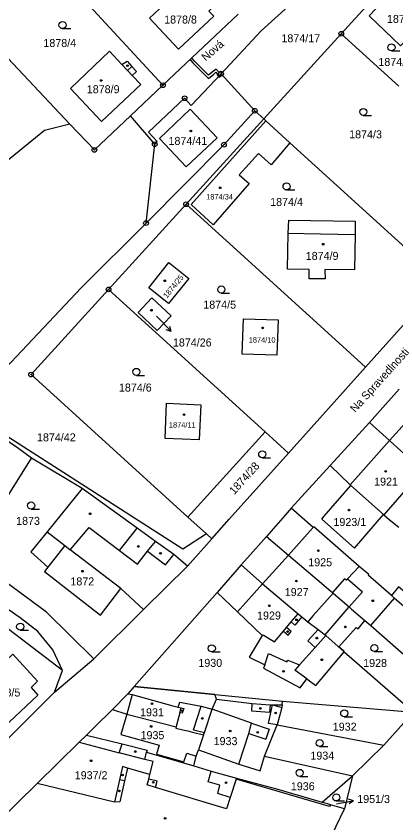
# Model space of a CAD drawing. Extents: x -644096 to -634268, y -1141430 to -1133463.
# Drawn here: x -638179 to -638098.4, y -1139040.8 to -1138869.5 of the extents above; entities that cross this region are included whole.
import ezdxf

# ---------------------------------------------------------------- set-up
doc = ezdxf.new("R2010")
doc.units = 0
for name, color, linetype in [('_CIVIL_CONSTRUCTION', 7, 'Continuous'), ('B_Hranice _3D', 7, 'Continuous'), ('M_Svah_Nasyp', 7, 'Continuous'), ('M_Svah_Zarez', 7, 'Continuous'), ('svrsek_osa_sjezdy', 7, 'Continuous'), ('svrsek_osa_terminal_VRT', 7, 'Continuous'), ('svrsek_osa_VRT', 7, 'Continuous'), ('svrsek_popisy_VRT', 7, 'Continuous'), ('terminal_VRT', 7, 'Continuous')]:
    doc.layers.add(name, color=color, linetype=linetype)

msp = doc.modelspace()

# ---------------------------------------------------------------- linework, layer by layer
at = {"layer": '_CIVIL_CONSTRUCTION'}
for centre, radius in [((-638110.01, -1138873.2), 0.5), ((-638110.01, -1138873.2), 0.0303), ((-638135.53, -1138881.7), 0.5), ((-638135.53, -1138881.7), 0.0303), ((-638147.86, -1138884.14), 0.5), ((-638147.86, -1138884.14), 0.0303), ((-638143.27, -1138886.91), 0.5), ((-638143.27, -1138886.91), 0.0303), ((-638128.38, -1138889.57), 0.5), ((-638128.38, -1138889.57), 0.0303), ((-638149.61, -1138896.68), 0.5), ((-638149.61, -1138896.68), 0.0303), ((-638134.92, -1138896.76), 0.5), ((-638134.92, -1138896.76), 0.0303), ((-638162.42, -1138897.87), 0.5), ((-638162.42, -1138897.87), 0.0303), ((-638142.94, -1138909.4), 0.5), ((-638142.94, -1138909.4), 0.0303), ((-638151.46, -1138913.42), 0.5), ((-638151.46, -1138913.42), 0.0303), ((-638159.4, -1138927.49), 0.5), ((-638159.4, -1138927.49), 0.0303), ((-638175.86, -1138945.59), 0.5), ((-638175.86, -1138945.59), 0.0303)]:
    msp.add_circle(centre, radius, dxfattribs=at)
at = {"layer": 'B_Hranice _3D'}
for points in [[(-638141.97, -1138878.86), (-638141.49, -1138879.35), (-638138.22, -1138882.71), (-638137.09, -1138881.75), (-638136.63, -1138881.39), (-638136.3, -1138881.78), (-638136.42, -1138881.88), (-638136.08, -1138882.29), (-638135.53, -1138881.7), (-638135.39, -1138881.55), (-638135.65, -1138881.24), (-638135.92, -1138881.46), (-638136.55, -1138880.71), (-638137.41, -1138881.37), (-638138.18, -1138882.03), (-638141.07, -1138879.06), (-638141.57, -1138878.54), (-638141.71, -1138878.34), (-638142.08, -1138878.68)], [(-638135.95, -1138882.45), (-638135.32, -1138881.93), (-638135.53, -1138881.7), (-638136.08, -1138882.29)], [(-638153.95, -1139011.82), (-638155.29, -1139013.35), (-638154.39, -1139013.51), (-638145.77, -1139015.9), (-638144.6, -1139016.22), (-638144.31, -1139015.15), (-638139.77, -1139015.97), (-638137.44, -1139016.67), (-638136.53, -1139014.52), (-638136.83, -1139013.52)]]:
    msp.add_lwpolyline(points, close=True, dxfattribs=at)
at = {"layer": 'M_Svah_Nasyp'}
for p, q in [((-638156.61, -1138879.7), (-638155.37, -1138881.03)), ((-638155.37, -1138881.03), (-638154.46, -1138880.18)), ((-638155.37, -1138881.03), (-638154.37, -1138882.09)), ((-638148.62, -1138895.43), (-638142.06, -1138889.23)), ((-638142.06, -1138889.23), (-638136.37, -1138895.28)), ((-638142.96, -1138901.47), (-638148.62, -1138895.43)), ((-638136.37, -1138895.28), (-638142.96, -1138901.47)), ((-638121.32, -1138915.52), (-638114.42, -1138915.66)), ((-638114.42, -1138915.66), (-638107.06, -1138915.83)), ((-638093.34, -1138952.44), (-638099.77, -1138959.6)), ((-638108.11, -1138968.97), (-638099.77, -1138959.6)), ((-638092.81, -1138965.87), (-638100.95, -1138975.36)), ((-638113.62, -1138975.68), (-638107.96, -1138969.11)), ((-638114.14, -1138976.28), (-638113.62, -1138975.68)), ((-638107.22, -1138982.42), (-638101.05, -1138975.27)), ((-638114.14, -1138976.28), (-638107.22, -1138982.42)), ((-638172.46, -1138978.97), (-638168.72, -1138981.91)), ((-638167.55, -1138982.8), (-638163.52, -1138978.08)), ((-638163.52, -1138978.08), (-638157.11, -1138982.96)), ((-638157.11, -1138982.96), (-638153.34, -1138978.19)), ((-638121.25, -1138983.92), (-638117.29, -1138979.5)), ((-638115.95, -1138978.07), (-638117.29, -1138979.5)), ((-638151.15, -1138983.1), (-638149.44, -1138981)), ((-638168.72, -1138981.91), (-638172.29, -1138986.45)), ((-638168.72, -1138981.91), (-638167.55, -1138982.8)), ((-638156.81, -1138991.03), (-638167.55, -1138982.8)), ((-638157.11, -1138982.96), (-638153.27, -1138985.88)), ((-638153.27, -1138985.88), (-638151.15, -1138983.1)), ((-638151.15, -1138983.1), (-638147.29, -1138985.97)), ((-638147.29, -1138985.97), (-638145.53, -1138983.81)), ((-638121.25, -1138983.92), (-638125.31, -1138988.45)), ((-638108.69, -1138988.99), (-638106.25, -1138986.32)), ((-638126.71, -1138990.01), (-638125.31, -1138988.45)), ((-638109.32, -1138988.95), (-638111.89, -1138991.87)), ((-638108.95, -1138989.27), (-638109.32, -1138988.95)), ((-638108.95, -1138989.27), (-638108.69, -1138988.99)), ((-638108.69, -1138988.99), (-638105.51, -1138991.69)), ((-638132.03, -1138995.95), (-638126.71, -1138990.01)), ((-638111.76, -1138991.99), (-638115.96, -1138996.76)), ((-638108.36, -1138994.92), (-638105.51, -1138991.69)), ((-638113.44, -1139000.88), (-638108.36, -1138994.92)), ((-638120.66, -1138998.1), (-638119.2, -1138996.36)), ((-638121.67, -1138999.3), (-638120.66, -1138998.1)), ((-638119.84, -1138998.79), (-638120.66, -1138998.1)), ((-638118.38, -1138997.05), (-638119.84, -1138998.79)), ((-638115.96, -1138996.76), (-638117.08, -1138998.06)), ((-638124.21, -1139002.33), (-638122.3, -1139000.06)), ((-638122.3, -1139000.06), (-638121.67, -1138999.3)), ((-638122.3, -1139000.06), (-638121.27, -1139000.93)), ((-638120.63, -1139000.17), (-638121.67, -1138999.3)), ((-638117.08, -1139002.12), (-638114.93, -1138999.72)), ((-638126.8, -1139001.02), (-638126.62, -1139000.83)), ((-638126.62, -1139000.83), (-638124.21, -1139002.33)), ((-638121.27, -1139000.93), (-638120.63, -1139000.17)), ((-638115.53, -1139003.51), (-638113.28, -1139001)), ((-638115.53, -1139003.51), (-638117.08, -1139002.12)), ((-638126.27, -1139007.24), (-638125.44, -1139004.82)), ((-638125.44, -1139004.82), (-638121.54, -1139006.59)), ((-638118.86, -1139007.21), (-638115.53, -1139003.51)), ((-638121.54, -1139006.59), (-638121.39, -1139006.22)), ((-638121.39, -1139006.22), (-638118.86, -1139007.21)), ((-638118.86, -1139007.21), (-638119.9, -1139008.37)), ((-638117.35, -1139010.22), (-638119.9, -1139008.37)), ((-638154.39, -1139013.51), (-638155.54, -1139017.69)), ((-638155.29, -1139013.35), (-638154.39, -1139013.51)), ((-638154.39, -1139013.51), (-638145.77, -1139015.9)), ((-638144.6, -1139016.22), (-638144.31, -1139015.15)), ((-638144.31, -1139015.15), (-638139.77, -1139015.97)), ((-638129.03, -1139017.09), (-638128.92, -1139015.44)), ((-638145.77, -1139015.9), (-638144.6, -1139016.22)), ((-638144.6, -1139016.22), (-638144, -1139016.39)), ((-638144.27, -1139017.4), (-638144, -1139016.39)), ((-638144, -1139016.39), (-638143.46, -1139016.5)), ((-638143.46, -1139016.5), (-638143.79, -1139017.5)), ((-638141.38, -1139021), (-638139.77, -1139015.97)), ((-638139.77, -1139015.97), (-638137.44, -1139016.67)), ((-638129.07, -1139019.59), (-638137.44, -1139016.67)), ((-638125.22, -1139017.35), (-638129.03, -1139017.09)), ((-638125.46, -1139019.67), (-638124.59, -1139015.69)), ((-638125.11, -1139015.73), (-638125.22, -1139017.35)), ((-638124.59, -1139015.69), (-638122.63, -1139016.27)), ((-638155.54, -1139017.69), (-638156.83, -1139022)), ((-638144.27, -1139017.4), (-638144.97, -1139020.06)), ((-638143.79, -1139017.5), (-638144.27, -1139017.4)), ((-638144.97, -1139020.06), (-638145.06, -1139020.41)), ((-638129.62, -1139021.83), (-638129.07, -1139019.59)), ((-638129.07, -1139019.59), (-638125.31, -1139020.91)), ((-638123.65, -1139019.97), (-638125.46, -1139019.67)), ((-638156.83, -1139022), (-638148.64, -1139024.3)), ((-638141.38, -1139021), (-638139.08, -1139021.61)), ((-638131.78, -1139028.35), (-638129.62, -1139021.83)), ((-638129.62, -1139021.83), (-638126.02, -1139023.01)), ((-638125.31, -1139020.91), (-638126.02, -1139023.01)), ((-638165.63, -1139023.67), (-638157.14, -1139025.88)), ((-638157.14, -1139025.88), (-638156.54, -1139024)), ((-638148.64, -1139024.3), (-638149.2, -1139026.17)), ((-638151.71, -1139027.3), (-638157.14, -1139025.88)), ((-638151.71, -1139027.3), (-638151.33, -1139025.77)), ((-638149.92, -1139027.76), (-638151.71, -1139027.3)), ((-638149.2, -1139026.17), (-638143.4, -1139027.82)), ((-638143.4, -1139027.82), (-638142.8, -1139025.99)), ((-638142.8, -1139025.99), (-638140.8, -1139026.62)), ((-638156.45, -1139028.84), (-638157.08, -1139031.63)), ((-638155.39, -1139029.14), (-638156.45, -1139028.84)), ((-638150.63, -1139030.48), (-638149.92, -1139027.76)), ((-638138.27, -1139032.09), (-638137.63, -1139029.78)), ((-638156.01, -1139031.89), (-638157.01, -1139036.33)), ((-638149.08, -1139031.94), (-638150.89, -1139031.47)), ((-638149.43, -1139033.28), (-638149.08, -1139031.94)), ((-638135.82, -1139032.77), (-638138.27, -1139032.09)), ((-638112.49, -1139037.32), (-638132.33, -1139031.5)), ((-638136.2, -1139034.57), (-638135.82, -1139032.77)), ((-638133.59, -1139035.42), (-638136.2, -1139034.57)), ((-638157.01, -1139036.33), (-638158.16, -1139036.41)), ((-638112.29, -1139036.95), (-638112.49, -1139037.32))]:
    msp.add_line(p, q, dxfattribs=at)
at = {"layer": 'M_Svah_Zarez'}
for centre, radius in [((-638155.38, -1138879.98), 0.175), ((-638160.97, -1138883.13), 0.175), ((-638141.93, -1138893.85), 0.175), ((-638135.72, -1138905.91), 0.175), ((-638113.86, -1138917.89), 0.175), ((-638147.48, -1138925.66), 0.175), ((-638150.31, -1138931.91), 0.175), ((-638126.71, -1138935.66), 0.175), ((-638143.4, -1138954.08), 0.175), ((-638100.59, -1138966.14), 0.175), ((-638108.37, -1138974.36), 0.175), ((-638163.33, -1138975.14), 0.175), ((-638153.1, -1138982.08), 0.175), ((-638114.87, -1138982.99), 0.175), ((-638148.4, -1138983.54), 0.175), ((-638164.93, -1138987.34), 0.175), ((-638119.55, -1138989.43), 0.175), ((-638125.29, -1138994.69), 0.175), ((-638103.33, -1138993.62), 0.175), ((-638119.52, -1138997.66), 0.175), ((-638121.41, -1139000.16), 0.175), ((-638109.16, -1138999.16), 0.175), ((-638115.22, -1139001.55), 0.175), ((-638114.15, -1139006.15), 0.175), ((-638122.27, -1139008.6), 0.175), ((-638150.19, -1139015.5), 0.175), ((-638143.9, -1139016.95), 0.117), ((-638127.21, -1139016.48), 0.175), ((-638139.52, -1139018.61), 0.175), ((-638123.94, -1139017.44), 0.175), ((-638150.38, -1139020.31), 0.175), ((-638133.59, -1139021.29), 0.175), ((-638127.76, -1139021.57), 0.175), ((-638153.74, -1139025.64), 0.175), ((-638163.11, -1139027.6), 0.175), ((-638156.45, -1139030.61), 0.175), ((-638149.92, -1139032.17), 0.175), ((-638134.49, -1139032.25), 0.175), ((-638157.12, -1139034.01), 0.175), ((-638147.41, -1139039.81), 0.175)]:
    msp.add_circle(centre, radius, dxfattribs=at)
at = {"layer": 'svrsek_osa_sjezdy'}
for p, q in [((-638169.18, -1138872.11), (-638167.43, -1138872.11)), ((-638099.36, -1138876.85), (-638097.61, -1138876.85)), ((-638105.34, -1138890.56), (-638103.59, -1138890.56)), ((-638121.63, -1138906.38), (-638119.88, -1138906.38)), ((-638135.48, -1138928.26), (-638133.73, -1138928.26)), ((-638153.51, -1138945.76), (-638151.76, -1138945.76)), ((-638126.79, -1138963.26), (-638125.04, -1138963.26)), ((-638175.84, -1138974.14), (-638174.09, -1138974.14)), ((-638178.17, -1138999.86), (-638176.42, -1138999.86)), ((-638137.49, -1139004.47), (-638135.74, -1139004.47)), ((-638103.01, -1139004.41), (-638101.26, -1139004.41)), ((-638109.39, -1139018.27), (-638107.64, -1139018.27)), ((-638114.61, -1139024.59), (-638112.86, -1139024.59)), ((-638118.84, -1139030.92), (-638117.09, -1139030.92)), ((-638111.08, -1139036.13), (-638109.33, -1139036.13))]:
    msp.add_line(p, q, dxfattribs=at)
for centre in [(-638169.18, -1138871.36), (-638099.36, -1138876.1), (-638105.34, -1138889.81), (-638121.63, -1138905.63), (-638135.48, -1138927.51), (-638153.51, -1138945.01), (-638126.79, -1138962.51), (-638175.84, -1138973.39), (-638178.17, -1138999.11), (-638137.49, -1139003.72), (-638103.01, -1139003.66), (-638109.39, -1139017.52), (-638114.61, -1139023.84), (-638118.84, -1139030.17), (-638111.08, -1139035.38)]:
    msp.add_circle(centre, 0.75, dxfattribs=at)
at = {"layer": 'svrsek_osa_terminal_VRT'}
msp.add_arc((-642050.26, -1145189.6), 8802.25, 41.413152, 75.317049, dxfattribs=at)
at = {"layer": 'svrsek_popisy_VRT'}
for p, q in [((-638149.21, -1138933.21), (-638148.18, -1138934.26)), ((-638148.18, -1138934.26), (-638146.09, -1138936.42)), ((-638146.09, -1138936.42), (-638147.15, -1138936.05)), ((-638146.09, -1138936.42), (-638146.43, -1138935.35)), ((-638107.42, -1139036.09), (-638108.49, -1139035.77)), ((-638111.06, -1139036.74), (-638110.37, -1139036.61)), ((-638110.37, -1139036.61), (-638107.42, -1139036.09)), ((-638107.42, -1139036.09), (-638108.31, -1139036.76))]:
    msp.add_line(p, q, dxfattribs=at)
at = {"layer": 'terminal_VRT'}
for p, q in [((-638147.86, -1138884.14), (-638131.89, -1138869.07)), ((-638110.01, -1138873.2), (-638126.48, -1138891.3)), ((-638097.81, -1138884.32), (-638110.01, -1138873.2)), ((-638167.61, -1138892.37), (-638183.84, -1138875.16)), ((-638135.53, -1138881.7), (-638128.38, -1138889.57)), ((-638154.72, -1138890.61), (-638147.86, -1138884.14)), ((-638128.38, -1138889.57), (-638126.48, -1138891.3)), ((-638149.61, -1138896.68), (-638154.72, -1138890.61)), ((-638126.48, -1138891.3), (-638142.94, -1138909.4)), ((-638126.48, -1138891.3), (-638126.04, -1138891.7)), ((-638126.04, -1138891.7), (-638120.91, -1138896.37)), ((-638173.01, -1138893.73), (-638186.37, -1138904.58)), ((-638167.61, -1138892.37), (-638173.01, -1138893.73)), ((-638151.46, -1138913.42), (-638149.61, -1138896.68)), ((-638149.61, -1138896.68), (-638149.06, -1138896.09)), ((-638142.94, -1138909.4), (-638159.4, -1138927.49)), ((-638104.86, -1138943.98), (-638088.6, -1138925.79)), ((-638159.4, -1138927.49), (-638126.16, -1138957.73)), ((-638121.19, -1138962.25), (-638104.86, -1138943.98)), ((-638104.03, -1138955.76), (-638112.4, -1138964.89)), ((-638142.59, -1138975.83), (-638126.16, -1138957.73)), ((-638126.16, -1138957.73), (-638121.19, -1138962.25)), ((-638165.01, -1138969.79), (-638175.79, -1138963.35)), ((-638142.59, -1138975.83), (-638138.64, -1138979.42)), ((-638138.64, -1138979.42), (-638137.5, -1138980.46)), ((-638142.66, -1138986.27), (-638137.5, -1138980.46)), ((-638152.02, -1138995.47), (-638142.66, -1138986.27)), ((-638131.23, -1138985.97), (-638136.34, -1138991.87)), ((-638169.21, -1139008.46), (-638195.87, -1138987.97)), ((-638136.34, -1138991.87), (-638153.95, -1139011.82)), ((-638103.76, -1138998.9), (-638098.7, -1138993.08)), ((-638099.39, -1138992.49), (-638098.7, -1138993.08)), ((-638098.7, -1138993.08), (-638082.34, -1139007.24)), ((-638162.56, -1139005.96), (-638152.02, -1138995.47)), ((-638105.01, -1138997.81), (-638103.76, -1138998.9)), ((-638103.76, -1138998.9), (-638088.16, -1139012.6)), ((-638109.43, -1139004.46), (-638094.69, -1139017.27)), ((-638170.91, -1139013.03), (-638162.56, -1139005.96)), ((-638170.91, -1139013.03), (-638169.21, -1139008.46)), ((-638153.95, -1139011.82), (-638122.5, -1139014.95)), ((-638183.62, -1139025.77), (-638170.91, -1139013.03)), ((-638122.54, -1139015.75), (-638122.5, -1139014.95)), ((-638122.5, -1139014.95), (-638094.69, -1139017.27)), ((-638101.01, -1139024.28), (-638096.08, -1139018.81)), ((-638126.29, -1139026.64), (-638123.65, -1139019.97)), ((-638123.65, -1139019.97), (-638101.01, -1139024.28)), ((-638139.24, -1139022.08), (-638140.31, -1139025.31)), ((-638107.6, -1139030.78), (-638101.01, -1139024.28)), ((-638126.29, -1139026.64), (-638107.6, -1139030.78)), ((-638114.08, -1139036.42), (-638107.6, -1139030.78)), ((-638107.6, -1139030.78), (-638109.33, -1139037.77)), ((-638174.53, -1139032.44), (-638185.88, -1139043.52))]:
    msp.add_line(p, q, dxfattribs=at)
for points in [[(-638094.65, -1138856.3), (-638094.88, -1138855.8), (-638098.99, -1138852.85), (-638101.09, -1138852.13), (-638103.58, -1138852.06), (-638104.54, -1138852.22), (-638126.99, -1138872.61), (-638135.53, -1138881.7)], [(-638110.01, -1138873.2), (-638106.32, -1138869.14), (-638100.57, -1138862.82), (-638094.65, -1138856.3)], [(-638170.55, -1138859.53), (-638167.82, -1138862.48), (-638147.86, -1138884.14)], [(-638140.89, -1138862.92), (-638138.1, -1138865.9), (-638136.87, -1138867.21), (-638138.12, -1138868.38), (-638137.1, -1138869.47), (-638144.55, -1138876.46), (-638150.7, -1138869.91), (-638143.29, -1138862.88), (-638142.14, -1138864.1), (-638140.89, -1138862.92)], [(-638096.76, -1138861.59), (-638104.13, -1138869.38), (-638097.45, -1138875.74), (-638093.01, -1138871.12), (-638090.62, -1138873.24), (-638085.95, -1138868.24), (-638088.19, -1138866.09), (-638090.03, -1138867.98), (-638096.76, -1138861.59)], [(-638159.23, -1138876.89), (-638156.61, -1138879.7), (-638155.48, -1138879.02), (-638154.46, -1138880.18), (-638153.46, -1138881.25), (-638154.37, -1138882.09), (-638152.58, -1138884.01), (-638160.93, -1138891.81), (-638167.48, -1138884.85), (-638159.23, -1138876.89)], [(-638149.06, -1138896.09), (-638150.91, -1138894.12), (-638143.27, -1138886.91), (-638141.85, -1138888.42), (-638135.53, -1138881.7)], [(-638151.46, -1138913.42), (-638134.92, -1138896.76), (-638128.38, -1138889.57)], [(-638154.72, -1138890.61), (-638162.42, -1138897.87), (-638167.61, -1138892.37)], [(-638120.91, -1138896.37), (-638124.88, -1138901.01), (-638127.59, -1138898.64), (-638131.66, -1138903.15), (-638129.57, -1138905.03), (-638137.21, -1138913.77), (-638141.88, -1138909.49), (-638126.04, -1138891.7)], [(-638120.91, -1138896.37), (-638093.3, -1138921.51), (-638088.6, -1138925.79)], [(-638142.94, -1138909.4), (-638109.76, -1138939.53), (-638104.86, -1138943.98)], [(-638189.34, -1138952.75), (-638165.2, -1138927.19), (-638151.46, -1138913.42)], [(-638113.47, -1138923.26), (-638113.46, -1138925.28), (-638116.81, -1138925.24), (-638116.82, -1138923.24), (-638121.45, -1138923.19), (-638121.32, -1138915.52), (-638121.18, -1138912.76), (-638107.06, -1138912.98), (-638107.06, -1138915.83), (-638107.23, -1138923.34), (-638113.47, -1138923.26)], [(-638142.4, -1138925.15), (-638146.69, -1138930.49), (-638150.88, -1138927.15), (-638146.59, -1138921.76), (-638142.4, -1138925.15)], [(-638159.4, -1138927.49), (-638175.86, -1138945.59), (-638142.59, -1138975.83)], [(-638149.08, -1138936.23), (-638153.15, -1138932.37), (-638150.25, -1138929.3), (-638146.15, -1138933.14), (-638149.08, -1138936.23)], [(-638123.4, -1138933.98), (-638123.68, -1138941.49), (-638131.02, -1138941.26), (-638130.76, -1138933.71), (-638123.4, -1138933.98)], [(-638097.7, -1138948.68), (-638102.33, -1138953.86), (-638104.03, -1138955.76)], [(-638147.42, -1138959.17), (-638147.09, -1138951.65), (-638139.82, -1138951.98), (-638140.16, -1138959.42), (-638147.42, -1138959.17)], [(-638138.64, -1138979.42), (-638143.66, -1138982.65), (-638189.69, -1138953.12), (-638189.34, -1138952.75)], [(-638175.79, -1138963.35), (-638178.71, -1138961.11), (-638188.55, -1138954.5)], [(-638104.03, -1138955.76), (-638099.77, -1138959.6), (-638099.64, -1138959.72), (-638093.73, -1138965.04), (-638092.81, -1138965.87), (-638090.8, -1138967.68), (-638088.62, -1138969.52)], [(-638137.5, -1138980.46), (-638133.81, -1138976.3), (-638121.19, -1138962.25)], [(-638187.99, -1138982.8), (-638185.09, -1138978.18), (-638175.79, -1138963.35)], [(-638120.65, -1138973.96), (-638118.44, -1138971.53), (-638112.4, -1138964.89)], [(-638112.4, -1138964.89), (-638108.11, -1138968.97), (-638107.96, -1138969.11), (-638101.05, -1138975.27), (-638100.95, -1138975.36), (-638099.82, -1138976.33), (-638097.83, -1138977.97)], [(-638165.01, -1138969.79), (-638172.46, -1138978.97), (-638175.92, -1138983.23), (-638172.29, -1138986.45), (-638173.01, -1138987.37), (-638161.14, -1138996.65), (-638156.81, -1138991.03), (-638152.02, -1138995.47)], [(-638142.66, -1138986.27), (-638145.53, -1138983.81), (-638149.44, -1138981), (-638153.34, -1138978.19), (-638165.01, -1138969.79)], [(-638120.65, -1138973.96), (-638121.92, -1138975.44), (-638125.92, -1138979.95)], [(-638099.39, -1138992.49), (-638104.32, -1138988.2), (-638104.18, -1138988.06), (-638106.25, -1138986.32), (-638115.82, -1138977.94), (-638115.95, -1138978.07), (-638120.65, -1138973.96)], [(-638125.92, -1138979.95), (-638129.93, -1138984.49), (-638131.23, -1138985.97)], [(-638125.92, -1138979.95), (-638121.25, -1138983.92), (-638113.75, -1138990.28), (-638112.66, -1138991.21), (-638111.89, -1138991.87), (-638111.76, -1138991.99), (-638108.36, -1138994.92), (-638107.84, -1138995.37), (-638105.01, -1138997.81)], [(-638162.56, -1139005.96), (-638172.58, -1138996.06), (-638187.21, -1138985.28), (-638187.99, -1138982.8)], [(-638090.41, -1138984.28), (-638094.29, -1138988.93), (-638096.63, -1138991.74), (-638097.85, -1138990.69), (-638099.39, -1138992.49)], [(-638169.21, -1139008.46), (-638171.26, -1139004.01), (-638174.4, -1139000.15), (-638178.15, -1138997.21), (-638190.53, -1138988.71), (-638194.57, -1138985.83)], [(-638131.23, -1138985.97), (-638126.71, -1138990.01), (-638119.2, -1138996.36), (-638118.38, -1138997.05), (-638117.08, -1138998.06), (-638114.93, -1138999.72), (-638113.44, -1139000.88), (-638113.28, -1139001), (-638109.43, -1139004.46)], [(-638136.34, -1138991.87), (-638132.03, -1138995.95), (-638126.8, -1139001.02), (-638129.55, -1139005.63), (-638126.27, -1139007.24), (-638126.51, -1139007.95), (-638118.73, -1139012.13), (-638117.35, -1139010.22), (-638115.4, -1139011.63), (-638109.43, -1139004.46)], [(-638109.43, -1139004.46), (-638109.38, -1139004.41), (-638110.52, -1139003.39), (-638106.83, -1138999.26), (-638106.43, -1138999.61), (-638105.01, -1138997.81)], [(-638181.7, -1139020.55), (-638188.55, -1139013.21), (-638179.7, -1139004.96), (-638174.47, -1139010.7), (-638175.84, -1139012.05), (-638174.42, -1139013.66), (-638181.7, -1139020.55)], [(-638153.95, -1139011.82), (-638155.29, -1139013.35), (-638158.6, -1139016.74)], [(-638139.24, -1139022.08), (-638139.08, -1139021.61), (-638137.44, -1139016.67), (-638136.53, -1139014.52), (-638128.92, -1139015.44), (-638125.11, -1139015.73), (-638124.59, -1139015.69), (-638122.54, -1139015.75)], [(-638158.6, -1139016.74), (-638162.25, -1139020.34), (-638164.11, -1139022.13)], [(-638158.6, -1139016.74), (-638155.54, -1139017.69), (-638145.06, -1139020.41), (-638145.12, -1139020.64), (-638143.62, -1139021.03), (-638142.55, -1139021.27), (-638141.57, -1139021.51), (-638139.24, -1139022.08)], [(-638122.54, -1139015.75), (-638122.63, -1139016.27), (-638123.65, -1139019.97)], [(-638164.11, -1139022.13), (-638165.63, -1139023.67), (-638174.53, -1139032.44)], [(-638164.11, -1139022.13), (-638156.54, -1139024), (-638151.22, -1139025.32), (-638151.33, -1139025.77), (-638141.33, -1139028.7)], [(-638141.33, -1139028.7), (-638140.8, -1139026.62), (-638140.31, -1139025.31)], [(-638140.31, -1139025.31), (-638131.78, -1139028.35), (-638127.23, -1139029.75), (-638126.29, -1139026.64)], [(-638132.27, -1139031.27), (-638132.33, -1139031.5), (-638133.59, -1139035.42), (-638134.37, -1139037.83), (-638149.43, -1139033.28), (-638151.22, -1139032.74), (-638150.89, -1139031.47), (-638150.63, -1139030.48), (-638155.39, -1139029.14), (-638156.01, -1139031.89), (-638157.08, -1139031.63), (-638158.16, -1139036.41), (-638174.53, -1139032.44)], [(-638141.33, -1139028.7), (-638137.63, -1139029.78), (-638132.27, -1139031.27)], [(-638132.27, -1139031.27), (-638128.04, -1139032.45), (-638123.78, -1139033.58), (-638114.08, -1139036.42)], [(-638109.33, -1139037.77), (-638112.29, -1139036.95), (-638114.08, -1139036.42)], [(-638120.1, -1139059.95), (-638115.96, -1139051.28), (-638114.91, -1139049.29), (-638111.12, -1139041.51), (-638109.33, -1139037.77)]]:
    msp.add_lwpolyline(points, dxfattribs=at)

# ---------------------------------------------------------------- texts
at = {"layer": 'svrsek_osa_VRT'}
for s, height, p in [('1878/8', 1.7, (-638147.61, -1138871.03)), ('1874/33', 1.7, (-638100.32, -1138870.9)), ('1874/17', 1.7, (-638122.72, -1138875.01)), ('1878/4', 1.7, (-638173.24, -1138876.01)), ('1874/36', 1.7, (-638102.14, -1138880.04)), ('1878/9', 1.7, (-638164.03, -1138885.83)), ('1874/3', 1.7, (-638108.34, -1138895.41)), ('1874/41', 1.7, (-638146.69, -1138896.81)), ('1874/34', 1.139, (-638138.69, -1138908.4)), ('1874/4', 1.7, (-638125.11, -1138909.77)), ('1874/9', 1.7, (-638117.56, -1138921.23)), ('1874/5', 1.7, (-638139.3, -1138931.58)), ('1874/26', 1.7, (-638145.75, -1138939.62)), ('1874/10', 1.14, (-638129.66, -1138938.79)), ('1874/6', 1.7, (-638157.21, -1138949.19)), ('1874/11', 1.14, (-638146.6, -1138956.84)), ('1874/42', 1.7, (-638174.6, -1138959.76)), ('1921', 1.7, (-638103.04, -1138969.16)), ('1873', 1.7, (-638179.03, -1138977.5)), ('1923/1', 1.7, (-638111.68, -1138977.74)), ('1925', 1.7, (-638117.02, -1138986.29)), ('1872', 1.7, (-638167.51, -1138990.36)), ('1927', 1.7, (-638122.01, -1138992.62)), ('1929', 1.7, (-638127.89, -1138997.6)), ('1930', 1.7, (-638140.35, -1139007.66)), ('1928', 1.7, (-638105.37, -1139007.68)), ('1868/5', 1.7, (-638185.08, -1139013.95)), ('1931', 1.7, (-638152.72, -1139018.15)), ('1932', 1.7, (-638111.82, -1139021.21)), ('1935', 1.7, (-638152.62, -1139023.01)), ('1933', 1.7, (-638137.11, -1139024.27)), ('1934', 1.7, (-638116.57, -1139027.35)), ('1937/2', 1.7, (-638166.59, -1139031.52)), ('1936', 1.7, (-638120.72, -1139033.86)), ('1951/3', 1.7, (-638106.63, -1139036.57))]:
    msp.add_text(s, height=height, dxfattribs=at).set_placement(p)
for s, height, rotation, p in [('1874/25', 1.19, 51, (-638147.01, -1138929.48)), ('1874/28', 1.7, 48, (-638132.72, -1138971.2))]:
    msp.add_text(s, height=height, rotation=rotation, dxfattribs=at).set_placement(p)
at = {"layer": 'svrsek_popisy_VRT'}
for s, rotation, p in [('Nová', 41, (-638138.78, -1138879.13)), ('Na Spravedlnosti', 48, (-638107.05, -1138953.76))]:
    msp.add_text(s, height=1.7, rotation=rotation, dxfattribs=at).set_placement(p)

doc.saveas('drawing.dxf')
